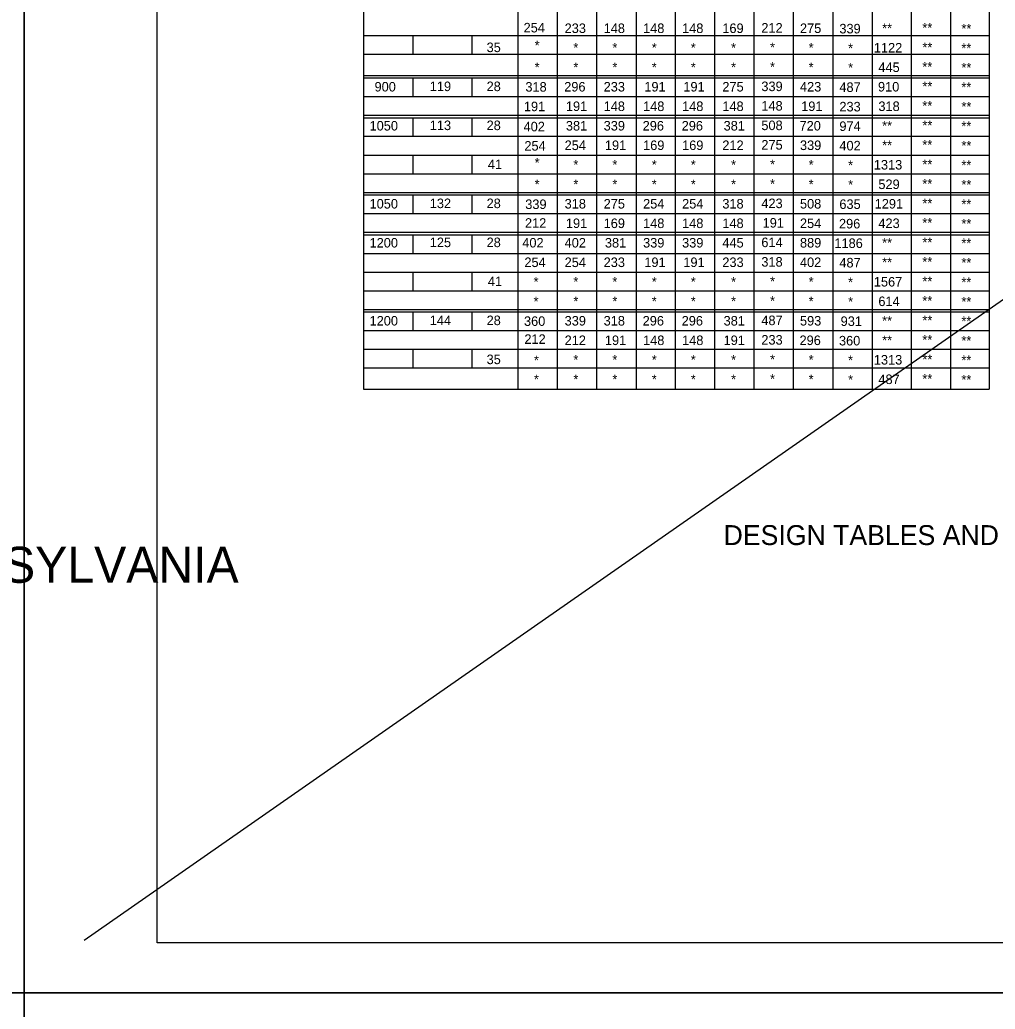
# Model space of a CAD drawing. Extents: x -22562 to -18409, y 3991 to 7171.
# Drawn here: x -21227.2 to -20933.4, y 6362.4 to 6660.5 of the extents above; entities that cross this region are included whole.
import ezdxf

# ---------------------------------------------------------------- set-up
doc = ezdxf.new("R2010")
doc.units = 0
for name, color, linetype in [('2', 7, 'Continuous'), ('Default', 7, 'Continuous'), ('PLT-BNDY', 7, 'Continuous')]:
    doc.layers.add(name, color=color, linetype=linetype)

msp = doc.modelspace()

# ---------------------------------------------------------------- linework, layer by layer
at = {"layer": '2'}
for p, q in [((-21185.85, 6382.37), (-21185.85, 6946.37)), ((-21123.72, 6891.87), (-21123.72, 6549.24)), ((-20935.22, 6891.87), (-20935.22, 6549.24)), ((-21077.22, 6884.12), (-21077.22, 6549.24)), ((-21065.35, 6878.37), (-21065.35, 6549.24)), ((-21053.47, 6878.37), (-21053.47, 6549.24)), ((-21041.6, 6878.37), (-21041.6, 6549.24)), ((-21029.85, 6878.37), (-21029.85, 6549.24)), ((-21017.97, 6878.37), (-21017.97, 6549.24)), ((-21006.1, 6878.37), (-21006.1, 6549.24)), ((-20994.22, 6878.37), (-20994.22, 6549.24)), ((-20982.35, 6878.37), (-20982.35, 6549.24)), ((-20970.47, 6878.37), (-20970.47, 6549.24)), ((-20958.72, 6878.37), (-20958.72, 6549.24)), ((-20946.85, 6878.37), (-20946.85, 6549.24)), ((-21123.72, 6655.74), (-20935.22, 6655.74)), ((-21108.85, 6655.74), (-21108.85, 6650.12)), ((-21091.1, 6655.74), (-21091.1, 6650.12)), ((-21123.72, 6650.12), (-20935.22, 6650.12)), ((-21123.72, 6643.74), (-20935.22, 6643.74)), ((-21123.72, 6642.99), (-20935.22, 6642.99)), ((-21108.85, 6642.99), (-21108.85, 6637.37)), ((-21091.1, 6642.99), (-21091.1, 6637.37)), ((-21123.72, 6637.37), (-20935.22, 6637.37)), ((-21123.72, 6631.74), (-20935.22, 6631.74)), ((-21123.72, 6630.99), (-20935.22, 6630.99)), ((-21108.85, 6630.99), (-21108.85, 6625.37)), ((-21091.1, 6630.99), (-21091.1, 6625.37)), ((-21123.72, 6625.37), (-20935.22, 6625.37)), ((-21123.72, 6619.74), (-20935.22, 6619.74)), ((-21108.85, 6619.74), (-21108.85, 6614.12)), ((-21091.1, 6619.74), (-21091.1, 6614.12)), ((-21123.72, 6614.12), (-20935.22, 6614.12)), ((-21123.72, 6608.49), (-20935.22, 6608.49)), ((-21123.72, 6607.74), (-20935.22, 6607.74)), ((-21108.85, 6607.74), (-21108.85, 6602.12)), ((-21091.1, 6607.74), (-21091.1, 6602.12)), ((-21123.72, 6602.12), (-20935.22, 6602.12)), ((-21123.72, 6596.49), (-20935.22, 6596.49)), ((-21123.72, 6595.74), (-20935.22, 6595.74)), ((-21108.85, 6595.74), (-21108.85, 6590.12)), ((-21091.1, 6595.74), (-21091.1, 6590.12)), ((-21123.72, 6590.12), (-20935.22, 6590.12)), ((-21123.72, 6584.49), (-20935.22, 6584.49)), ((-21108.85, 6584.49), (-21108.85, 6578.87)), ((-21091.1, 6584.49), (-21091.1, 6578.87)), ((-21123.72, 6578.87), (-20935.22, 6578.87)), ((-21123.72, 6573.24), (-20935.22, 6573.24)), ((-21123.72, 6572.49), (-20935.22, 6572.49)), ((-21108.85, 6572.49), (-21108.85, 6566.87)), ((-21091.1, 6572.49), (-21091.1, 6566.87)), ((-21123.72, 6566.87), (-20935.22, 6566.87)), ((-21123.72, 6561.24), (-20935.22, 6561.24)), ((-21108.85, 6561.24), (-21108.85, 6555.62)), ((-21091.1, 6561.24), (-21091.1, 6555.62)), ((-21123.72, 6555.62), (-20935.22, 6555.62)), ((-21123.72, 6549.24), (-20935.22, 6549.24)), ((-20399.85, 6382.37), (-21185.85, 6382.37))]:
    msp.add_line(p, q, dxfattribs=at)
at = {"layer": 'Default'}
msp.add_line((-21207.77, 6383.24), (-20396.3, 6949.13), dxfattribs=at)
at = {"layer": 'PLT-BNDY'}
for points in [[(-22066.85, 6961.37), (-21225.85, 6961.37), (-21225.85, 6367.37), (-22066.85, 6367.37)], [(-21225.85, 6961.37), (-20384.85, 6961.37), (-20384.85, 6367.37), (-21225.85, 6367.37)], [(-22066.85, 6367.37), (-21225.85, 6367.37), (-21225.85, 5773.37), (-22066.85, 5773.37)], [(-21225.85, 6367.37), (-20384.85, 6367.37), (-20384.85, 5773.37), (-21225.85, 5773.37)]]:
    msp.add_lwpolyline(points, close=True, dxfattribs=at)

# ---------------------------------------------------------------- texts
at = {"layer": '2'}
for s, height, p in [('254', 2.875, (-21075.46, 6656.67)), ('233', 2.875, (-21063.1, 6656.49)), ('148', 2.875, (-21051.35, 6656.49)), ('148', 2.875, (-21039.47, 6656.49)), ('148', 2.875, (-21027.72, 6656.49)), ('169', 2.875, (-21015.6, 6656.49)), ('212', 2.875, (-21003.85, 6656.62)), ('275', 2.875, (-20992.22, 6656.49)), ('339', 2.875, (-20980.35, 6656.37)), ('**', 2.875, (-20967.47, 6656.49)), ('**', 2.875, (-20955.35, 6656.62)), ('**', 2.875, (-20943.6, 6656.37)), ('35', 2.875, (-21086.6, 6650.74)), ('*', 2.87, (-21072.13, 6651.33)), ('*', 2.87, (-21060.47, 6650.62)), ('*', 2.87, (-21048.72, 6650.62)), ('*', 2.87, (-21036.85, 6650.62)), ('*', 2.87, (-21025.1, 6650.62)), ('*', 2.87, (-21012.97, 6650.62)), ('*', 2.87, (-21001.22, 6650.74)), ('*', 2.87, (-20989.6, 6650.62)), ('*', 2.87, (-20977.72, 6650.49)), ('1122', 2.875, (-20969.97, 6650.62)), ('**', 2.875, (-20955.35, 6650.74)), ('**', 2.875, (-20943.6, 6650.49)), ('*', 2.87, (-21072.13, 6644.74)), ('*', 2.87, (-21060.47, 6644.74)), ('*', 2.87, (-21048.72, 6644.74)), ('*', 2.87, (-21036.85, 6644.74)), ('*', 2.87, (-21025.1, 6644.74)), ('*', 2.87, (-21012.97, 6644.74)), ('*', 2.87, (-21001.22, 6644.87)), ('*', 2.87, (-20989.6, 6644.74)), ('*', 2.87, (-20977.72, 6644.62)), ('445', 2.875, (-20968.6, 6644.74)), ('**', 2.875, (-20955.35, 6644.87)), ('**', 2.875, (-20943.6, 6644.62)), ('900', 2.875, (-21120.35, 6638.87)), ('119', 2.875, (-21103.72, 6638.99)), ('28', 2.875, (-21086.6, 6638.99)), ('318', 2.875, (-21074.92, 6638.83)), ('296', 2.875, (-21063.22, 6638.87)), ('233', 2.875, (-21051.35, 6638.87)), ('191', 2.875, (-21039.1, 6638.87)), ('191', 2.875, (-21027.35, 6638.87)), ('275', 2.875, (-21015.6, 6638.87)), ('339', 2.875, (-21003.85, 6638.99)), ('423', 2.875, (-20992.22, 6638.87)), ('487', 2.875, (-20980.35, 6638.74)), ('910', 2.875, (-20968.72, 6638.87)), ('**', 2.875, (-20955.35, 6638.99)), ('**', 2.875, (-20943.6, 6638.74)), ('191', 2.875, (-21075.37, 6632.94)), ('191', 2.875, (-21062.72, 6632.99)), ('148', 2.875, (-21051.35, 6632.99)), ('148', 2.875, (-21039.47, 6632.99)), ('148', 2.875, (-21027.72, 6632.99)), ('148', 2.875, (-21015.6, 6632.99)), ('148', 2.875, (-21003.85, 6633.12)), ('191', 2.875, (-20991.85, 6632.99)), ('233', 2.875, (-20980.35, 6632.87)), ('318', 2.875, (-20968.6, 6632.99)), ('**', 2.875, (-20955.35, 6633.12)), ('**', 2.875, (-20943.6, 6632.87)), ('1050', 2.875, (-21121.85, 6627.12)), ('113', 2.875, (-21103.72, 6627.24)), ('28', 2.875, (-21086.6, 6627.24)), ('402', 2.875, (-21075.46, 6626.87)), ('381', 2.875, (-21062.72, 6627.12)), ('339', 2.875, (-21051.35, 6627.12)), ('296', 2.875, (-21039.6, 6627.12)), ('296', 2.875, (-21027.85, 6627.12)), ('381', 2.875, (-21015.22, 6627.12)), ('508', 2.875, (-21003.85, 6627.24)), ('720', 2.875, (-20992.35, 6627.12)), ('974', 2.875, (-20980.35, 6626.99)), ('**', 2.875, (-20967.47, 6627.12)), ('**', 2.875, (-20955.35, 6627.24)), ('**', 2.875, (-20943.6, 6626.99)), ('254', 2.875, (-21075.22, 6621.06)), ('254', 2.875, (-21063.1, 6621.24)), ('191', 2.875, (-21050.97, 6621.24)), ('169', 2.875, (-21039.47, 6621.24)), ('169', 2.875, (-21027.72, 6621.24)), ('212', 2.875, (-21015.6, 6621.24)), ('275', 2.875, (-21003.85, 6621.37)), ('339', 2.875, (-20992.22, 6621.24)), ('402', 2.875, (-20980.35, 6621.12)), ('**', 2.875, (-20967.47, 6621.24)), ('**', 2.875, (-20955.35, 6621.37)), ('**', 2.875, (-20943.6, 6621.12)), ('41', 2.875, (-21086.22, 6615.49)), ('*', 2.87, (-21072.13, 6615.98)), ('*', 2.87, (-21060.47, 6615.37)), ('*', 2.87, (-21048.72, 6615.37)), ('*', 2.87, (-21036.85, 6615.37)), ('*', 2.87, (-21025.1, 6615.37)), ('*', 2.87, (-21012.97, 6615.37)), ('*', 2.87, (-21001.22, 6615.49)), ('*', 2.87, (-20989.6, 6615.37)), ('*', 2.87, (-20977.72, 6615.24)), ('1313', 2.875, (-20969.97, 6615.37)), ('**', 2.875, (-20955.35, 6615.49)), ('**', 2.875, (-20943.6, 6615.24)), ('*', 2.87, (-21072.13, 6609.49)), ('*', 2.87, (-21060.47, 6609.49)), ('*', 2.87, (-21048.72, 6609.49)), ('*', 2.87, (-21036.85, 6609.49)), ('*', 2.87, (-21025.1, 6609.49)), ('*', 2.87, (-21012.97, 6609.49)), ('*', 2.87, (-21001.22, 6609.62)), ('*', 2.87, (-20989.6, 6609.49)), ('*', 2.87, (-20977.72, 6609.37)), ('529', 2.875, (-20968.6, 6609.49)), ('**', 2.875, (-20955.35, 6609.62)), ('**', 2.875, (-20943.6, 6609.37)), ('1050', 2.875, (-21121.85, 6603.62)), ('132', 2.875, (-21103.72, 6603.74)), ('28', 2.875, (-21086.6, 6603.74)), ('339', 2.875, (-21074.96, 6603.47)), ('318', 2.875, (-21063.1, 6603.62)), ('275', 2.875, (-21051.35, 6603.62)), ('254', 2.875, (-21039.47, 6603.62)), ('254', 2.875, (-21027.72, 6603.62)), ('318', 2.875, (-21015.6, 6603.62)), ('423', 2.875, (-21003.85, 6603.74)), ('508', 2.875, (-20992.22, 6603.62)), ('635', 2.875, (-20980.35, 6603.49)), ('1291', 2.875, (-20969.72, 6603.62)), ('**', 2.875, (-20955.35, 6603.74)), ('**', 2.875, (-20943.6, 6603.49)), ('212', 2.875, (-21075.04, 6597.82)), ('191', 2.875, (-21062.72, 6597.74)), ('169', 2.875, (-21051.35, 6597.74)), ('148', 2.875, (-21039.47, 6597.74)), ('148', 2.875, (-21027.72, 6597.74)), ('148', 2.875, (-21015.6, 6597.74)), ('191', 2.875, (-21003.47, 6597.87)), ('254', 2.875, (-20992.22, 6597.74)), ('296', 2.875, (-20980.47, 6597.62)), ('423', 2.875, (-20968.6, 6597.74)), ('**', 2.875, (-20955.35, 6597.87)), ('**', 2.875, (-20943.6, 6597.62)), ('1200', 2.875, (-21121.85, 6591.87)), ('125', 2.875, (-21103.72, 6591.99)), ('28', 2.875, (-21086.6, 6591.99)), ('402', 2.875, (-21075.85, 6591.88)), ('402', 2.875, (-21063.1, 6591.87)), ('381', 2.875, (-21050.97, 6591.87)), ('339', 2.875, (-21039.47, 6591.87)), ('339', 2.875, (-21027.72, 6591.87)), ('445', 2.875, (-21015.6, 6591.87)), ('614', 2.875, (-21003.85, 6591.99)), ('889', 2.875, (-20992.22, 6591.87)), ('1186', 2.875, (-20981.85, 6591.74)), ('**', 2.875, (-20967.47, 6591.87)), ('**', 2.875, (-20955.35, 6591.99)), ('**', 2.875, (-20943.6, 6591.74)), ('254', 2.875, (-21075.22, 6585.99)), ('254', 2.875, (-21063.1, 6585.99)), ('233', 2.875, (-21051.35, 6585.99)), ('191', 2.875, (-21039.1, 6585.99)), ('191', 2.875, (-21027.35, 6585.99)), ('233', 2.875, (-21015.6, 6585.99)), ('318', 2.875, (-21003.85, 6586.12)), ('402', 2.875, (-20992.22, 6585.99)), ('487', 2.875, (-20980.35, 6585.87)), ('**', 2.875, (-20967.47, 6585.99)), ('**', 2.875, (-20955.35, 6586.12)), ('**', 2.875, (-20943.6, 6585.87)), ('41', 2.875, (-21086.22, 6580.24)), ('*', 2.87, (-21072.46, 6580.12)), ('*', 2.87, (-21060.47, 6580.12)), ('*', 2.87, (-21048.72, 6580.12)), ('*', 2.87, (-21036.85, 6580.12)), ('*', 2.87, (-21025.1, 6580.12)), ('*', 2.87, (-21012.97, 6580.12)), ('*', 2.87, (-21001.22, 6580.24)), ('*', 2.87, (-20989.6, 6580.12)), ('*', 2.87, (-20977.72, 6579.99)), ('1567', 2.875, (-20969.97, 6580.12)), ('**', 2.875, (-20955.35, 6580.24)), ('**', 2.875, (-20943.6, 6579.99)), ('*', 2.87, (-21072.46, 6574.18)), ('*', 2.87, (-21060.47, 6574.24)), ('*', 2.87, (-21048.72, 6574.24)), ('*', 2.87, (-21036.85, 6574.24)), ('*', 2.87, (-21025.1, 6574.24)), ('*', 2.87, (-21012.97, 6574.24)), ('*', 2.87, (-21001.22, 6574.37)), ('*', 2.87, (-20989.6, 6574.24)), ('*', 2.87, (-20977.72, 6574.12)), ('614', 2.875, (-20968.6, 6574.24)), ('**', 2.875, (-20955.35, 6574.37)), ('**', 2.875, (-20943.6, 6574.12)), ('1200', 2.875, (-21121.85, 6568.37)), ('144', 2.875, (-21103.72, 6568.49)), ('28', 2.875, (-21086.6, 6568.49)), ('360', 2.875, (-21075.34, 6568.26)), ('339', 2.875, (-21063.1, 6568.37)), ('318', 2.875, (-21051.35, 6568.37)), ('296', 2.875, (-21039.6, 6568.37)), ('296', 2.875, (-21027.85, 6568.37)), ('381', 2.875, (-21015.22, 6568.37)), ('487', 2.875, (-21003.85, 6568.49)), ('593', 2.875, (-20992.22, 6568.37)), ('931', 2.875, (-20979.97, 6568.24)), ('**', 2.875, (-20967.47, 6568.37)), ('**', 2.875, (-20955.35, 6568.49)), ('**', 2.875, (-20943.6, 6568.24)), ('212', 2.875, (-21075.22, 6562.85)), ('212', 2.875, (-21063.1, 6562.49)), ('191', 2.875, (-21050.97, 6562.49)), ('148', 2.875, (-21039.47, 6562.49)), ('148', 2.875, (-21027.72, 6562.49)), ('191', 2.875, (-21015.22, 6562.49)), ('233', 2.875, (-21003.85, 6562.62)), ('296', 2.875, (-20992.35, 6562.49)), ('360', 2.875, (-20980.47, 6562.37)), ('**', 2.875, (-20967.47, 6562.49)), ('**', 2.875, (-20955.35, 6562.62)), ('**', 2.875, (-20943.6, 6562.37)), ('35', 2.875, (-21086.6, 6556.74)), ('*', 2.87, (-21072.35, 6556.47)), ('*', 2.87, (-21060.47, 6556.62)), ('*', 2.87, (-21048.72, 6556.62)), ('*', 2.87, (-21036.85, 6556.62)), ('*', 2.87, (-21025.1, 6556.62)), ('*', 2.87, (-21012.97, 6556.62)), ('*', 2.87, (-21001.22, 6556.74)), ('*', 2.87, (-20989.6, 6556.62)), ('*', 2.87, (-20977.72, 6556.49)), ('1313', 2.875, (-20969.97, 6556.62)), ('**', 2.875, (-20955.35, 6556.74)), ('**', 2.875, (-20943.6, 6556.49)), ('*', 2.87, (-21072.35, 6550.74)), ('*', 2.87, (-21060.47, 6550.74)), ('*', 2.87, (-21048.72, 6550.74)), ('*', 2.87, (-21036.85, 6550.74)), ('*', 2.87, (-21025.1, 6550.74)), ('*', 2.87, (-21012.97, 6550.74)), ('*', 2.87, (-21001.22, 6550.87)), ('*', 2.87, (-20989.6, 6550.74)), ('*', 2.87, (-20977.72, 6550.62)), ('487', 2.875, (-20968.6, 6550.74)), ('**', 2.875, (-20955.35, 6550.87)), ('**', 2.875, (-20943.6, 6550.62)), ('DESIGN TABLES AND PROOF TEST LOAD TABLE FOR CIRCULAR PIPES', 6, (-21015.22, 6502.24)), ('COMMONWEALTH OF PENNSYLVANIA', 10.8525, (-21428.97, 6490.87))]:
    msp.add_text(s, height=height, dxfattribs=at).set_placement(p)

doc.saveas('drawing.dxf')
